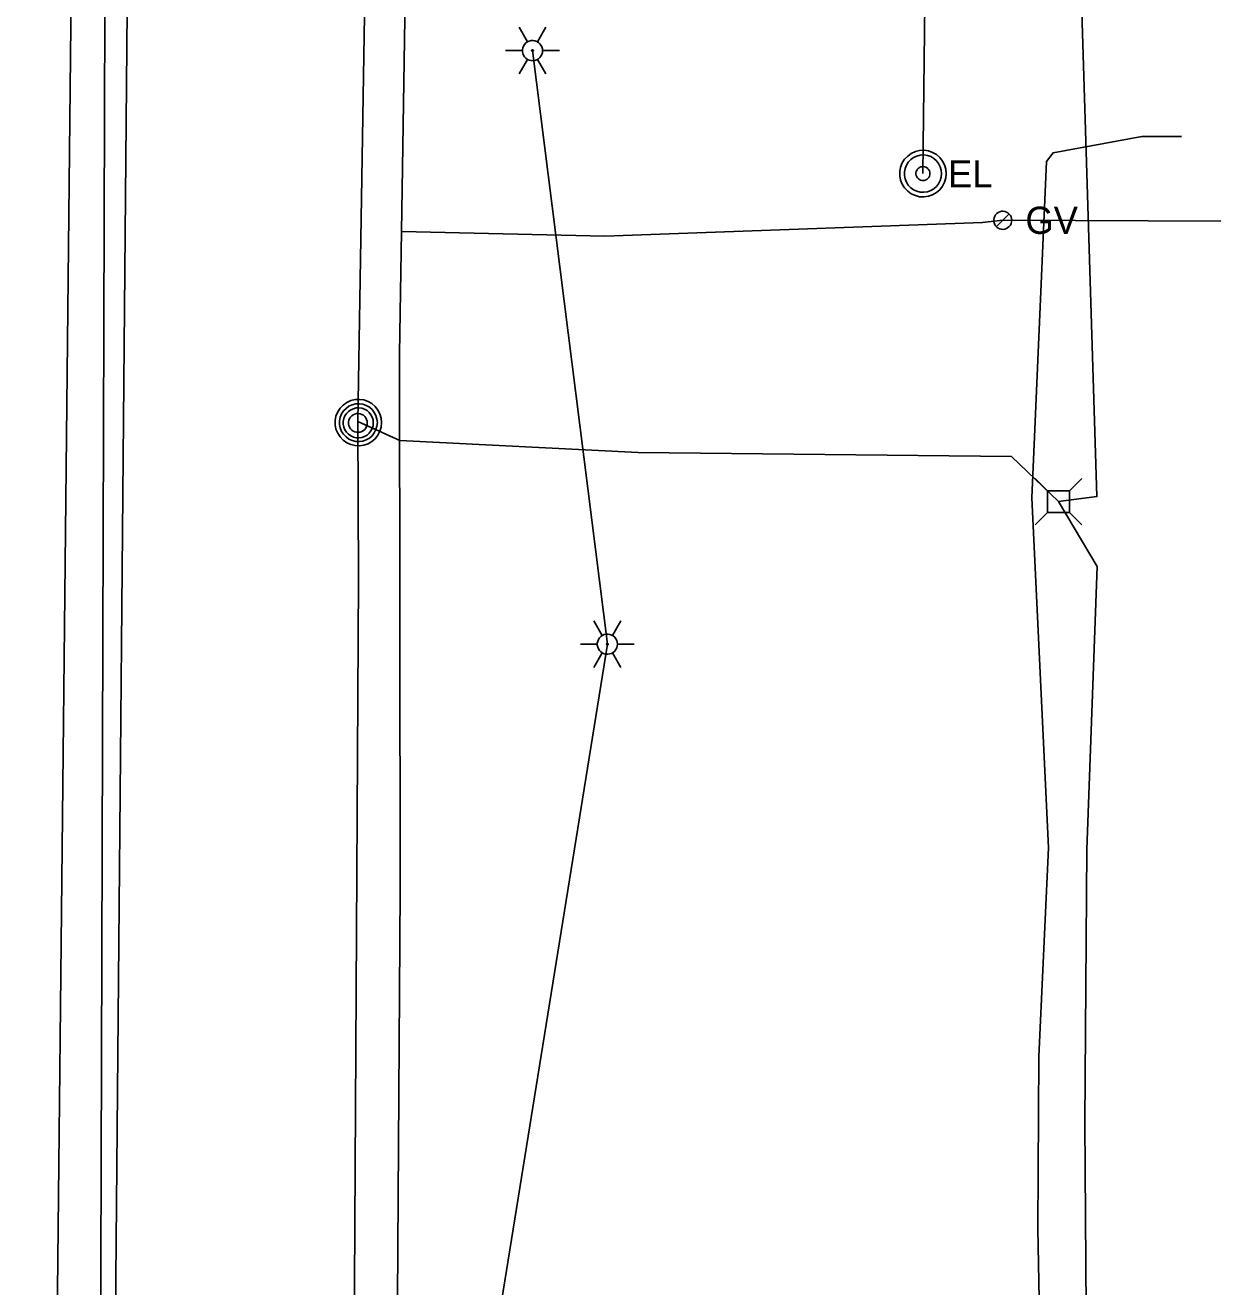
# Model space of a CAD drawing. Extents: x 596028 to 606371, y 330010 to 403088.
# Drawn here: x 602014.5 to 602183.8, y 364575.2 to 364753.9 of the extents above; entities that cross this region are included whole.
import ezdxf

# ---------------------------------------------------------------- set-up
doc = ezdxf.new("R2010")
doc.units = 0
for name, color, linetype in [('E_LTG', 7, 'Continuous'), ('E_UTL_AG_Bold', 7, 'Continuous'), ('E_UTL_E', 7, 'Continuous'), ('E_UTL_E_UG', 7, 'Continuous'), ('E_UTL_FO_UG', 7, 'Continuous'), ('E_UTL_G', 7, 'Continuous'), ('E_UTL_G_UG', 7, 'Continuous'), ('E_UTL_MH', 7, 'Continuous'), ('E_UTL_Overhead', 7, 'Continuous'), ('E_UTL_T_UG', 7, 'Continuous'), ('E_UTL_W_UG', 7, 'Continuous')]:
    doc.layers.add(name, color=color, linetype=linetype)

msp = doc.modelspace()

# ---------------------------------------------------------------- linework, layer by layer
at = {"layer": 'E_LTG'}
for points in [[(602085.63, 364751.54), (602084.44, 364753.6)], [(602087.06, 364751.54), (602088.25, 364753.6)], [(602082.53, 364750.3), (602084.91, 364750.3)], [(602087.77, 364750.3), (602087.74, 364750.57), (602087.67, 364750.83), (602087.54, 364751.07), (602087.38, 364751.28), (602087.17, 364751.46), (602086.94, 364751.6), (602086.68, 364751.69), (602086.41, 364751.73), (602086.14, 364751.71), (602085.87, 364751.65), (602085.63, 364751.54), (602085.41, 364751.38), (602085.22, 364751.18), (602085.07, 364750.95), (602084.97, 364750.7), (602084.92, 364750.43), (602084.92, 364750.16), (602084.97, 364749.9), (602085.07, 364749.64), (602085.22, 364749.42), (602085.41, 364749.22), (602085.63, 364749.06), (602085.87, 364748.95), (602086.14, 364748.88), (602086.41, 364748.87), (602086.68, 364748.91), (602086.94, 364749), (602087.17, 364749.13), (602087.38, 364749.31), (602087.54, 364749.53), (602087.67, 364749.77), (602087.74, 364750.03), (602087.77, 364750.3)], [(602087.77, 364750.3), (602087.74, 364750.57), (602087.67, 364750.83), (602087.54, 364751.07), (602087.38, 364751.28), (602087.17, 364751.46), (602086.94, 364751.6), (602086.68, 364751.69), (602086.41, 364751.73), (602086.14, 364751.71), (602085.87, 364751.65), (602085.63, 364751.54), (602085.41, 364751.38), (602085.22, 364751.18), (602085.07, 364750.95), (602084.97, 364750.7), (602084.92, 364750.43), (602084.92, 364750.16), (602084.97, 364749.9), (602085.07, 364749.64), (602085.22, 364749.42), (602085.41, 364749.22), (602085.63, 364749.06), (602085.87, 364748.95), (602086.14, 364748.88), (602086.41, 364748.87), (602086.68, 364748.91), (602086.94, 364749), (602087.17, 364749.13), (602087.38, 364749.31), (602087.54, 364749.53), (602087.67, 364749.77), (602087.74, 364750.03), (602087.77, 364750.3)], [(602087.77, 364750.3), (602087.74, 364750.57), (602087.67, 364750.83), (602087.54, 364751.07), (602087.38, 364751.28), (602087.17, 364751.46), (602086.94, 364751.6), (602086.68, 364751.69), (602086.41, 364751.73), (602086.14, 364751.71), (602085.87, 364751.65), (602085.63, 364751.54), (602085.41, 364751.38), (602085.22, 364751.18), (602085.07, 364750.95), (602084.97, 364750.7), (602084.92, 364750.43), (602084.92, 364750.16), (602084.97, 364749.9), (602085.07, 364749.64), (602085.22, 364749.42), (602085.41, 364749.22), (602085.63, 364749.06), (602085.87, 364748.95), (602086.14, 364748.88), (602086.41, 364748.87), (602086.68, 364748.91), (602086.94, 364749), (602087.17, 364749.13), (602087.38, 364749.31), (602087.54, 364749.53), (602087.67, 364749.77), (602087.74, 364750.03), (602087.77, 364750.3)], [(602086.46, 364750.3), (602086.46, 364750.32), (602086.45, 364750.34), (602086.44, 364750.36), (602086.43, 364750.38), (602086.41, 364750.4), (602086.39, 364750.41), (602086.37, 364750.41), (602086.35, 364750.42), (602086.32, 364750.42), (602086.3, 364750.41), (602086.28, 364750.4), (602086.26, 364750.39), (602086.25, 364750.37), (602086.24, 364750.35), (602086.23, 364750.33), (602086.22, 364750.31), (602086.22, 364750.29), (602086.23, 364750.26), (602086.24, 364750.24), (602086.25, 364750.22), (602086.26, 364750.21), (602086.28, 364750.2), (602086.3, 364750.19), (602086.32, 364750.18), (602086.35, 364750.18), (602086.37, 364750.18), (602086.39, 364750.19), (602086.41, 364750.2), (602086.43, 364750.22), (602086.44, 364750.23), (602086.45, 364750.25), (602086.46, 364750.28), (602086.46, 364750.3)], [(602087.77, 364750.3), (602090.15, 364750.3)], [(602084.44, 364747), (602085.63, 364749.06)], [(602088.25, 364747), (602087.06, 364749.06)], [(602096.23, 364667.46), (602095.04, 364669.52)], [(602097.66, 364667.46), (602098.85, 364669.52)], [(602093.13, 364666.22), (602095.52, 364666.22)], [(602098.37, 364666.22), (602098.35, 364666.49), (602098.27, 364666.75), (602098.15, 364666.99), (602097.98, 364667.2), (602097.77, 364667.38), (602097.54, 364667.52), (602097.28, 364667.61), (602097.01, 364667.65), (602096.74, 364667.63), (602096.48, 364667.57), (602096.23, 364667.46), (602096.01, 364667.3), (602095.82, 364667.1), (602095.67, 364666.87), (602095.57, 364666.62), (602095.52, 364666.35), (602095.52, 364666.08), (602095.57, 364665.82), (602095.67, 364665.56), (602095.82, 364665.34), (602096.01, 364665.14), (602096.23, 364664.98), (602096.48, 364664.87), (602096.74, 364664.8), (602097.01, 364664.79), (602097.28, 364664.83), (602097.54, 364664.92), (602097.77, 364665.05), (602097.98, 364665.23), (602098.15, 364665.45), (602098.27, 364665.69), (602098.35, 364665.95), (602098.37, 364666.22)], [(602098.37, 364666.22), (602098.35, 364666.49), (602098.27, 364666.75), (602098.15, 364666.99), (602097.98, 364667.2), (602097.77, 364667.38), (602097.54, 364667.52), (602097.28, 364667.61), (602097.01, 364667.65), (602096.74, 364667.63), (602096.48, 364667.57), (602096.23, 364667.46), (602096.01, 364667.3), (602095.82, 364667.1), (602095.67, 364666.87), (602095.57, 364666.62), (602095.52, 364666.35), (602095.52, 364666.08), (602095.57, 364665.82), (602095.67, 364665.56), (602095.82, 364665.34), (602096.01, 364665.14), (602096.23, 364664.98), (602096.48, 364664.87), (602096.74, 364664.8), (602097.01, 364664.79), (602097.28, 364664.83), (602097.54, 364664.92), (602097.77, 364665.05), (602097.98, 364665.23), (602098.15, 364665.45), (602098.27, 364665.69), (602098.35, 364665.95), (602098.37, 364666.22)], [(602098.37, 364666.22), (602098.35, 364666.49), (602098.27, 364666.75), (602098.15, 364666.99), (602097.98, 364667.2), (602097.77, 364667.38), (602097.54, 364667.52), (602097.28, 364667.61), (602097.01, 364667.65), (602096.74, 364667.63), (602096.48, 364667.57), (602096.23, 364667.46), (602096.01, 364667.3), (602095.82, 364667.1), (602095.67, 364666.87), (602095.57, 364666.62), (602095.52, 364666.35), (602095.52, 364666.08), (602095.57, 364665.82), (602095.67, 364665.56), (602095.82, 364665.34), (602096.01, 364665.14), (602096.23, 364664.98), (602096.48, 364664.87), (602096.74, 364664.8), (602097.01, 364664.79), (602097.28, 364664.83), (602097.54, 364664.92), (602097.77, 364665.05), (602097.98, 364665.23), (602098.15, 364665.45), (602098.27, 364665.69), (602098.35, 364665.95), (602098.37, 364666.22)], [(602097.06, 364666.22), (602097.06, 364666.24), (602097.06, 364666.26), (602097.04, 364666.28), (602097.03, 364666.3), (602097.01, 364666.32), (602096.99, 364666.33), (602096.97, 364666.33), (602096.95, 364666.34), (602096.93, 364666.34), (602096.91, 364666.33), (602096.89, 364666.32), (602096.87, 364666.31), (602096.85, 364666.29), (602096.84, 364666.27), (602096.83, 364666.25), (602096.83, 364666.23), (602096.83, 364666.21), (602096.83, 364666.19), (602096.84, 364666.16), (602096.85, 364666.15), (602096.87, 364666.13), (602096.89, 364666.12), (602096.91, 364666.11), (602096.93, 364666.1), (602096.95, 364666.1), (602096.97, 364666.1), (602096.99, 364666.11), (602097.01, 364666.12), (602097.03, 364666.14), (602097.04, 364666.15), (602097.06, 364666.17), (602097.06, 364666.2), (602097.06, 364666.22)], [(602098.37, 364666.22), (602100.76, 364666.22)], [(602095.04, 364662.92), (602096.23, 364664.98)], [(602098.85, 364662.92), (602097.66, 364664.98)]]:
    msp.add_lwpolyline(points, dxfattribs=at)
at = {"layer": 'E_UTL_AG_Bold'}
for points in [[(602159.29, 364687.96), (602157.54, 364689.71)], [(602162.39, 364687.96), (602164.14, 364689.71)], [(602162.39, 364687.96), (602159.29, 364687.96)], [(602159.29, 364687.96), (602159.29, 364684.86)], [(602162.39, 364684.86), (602162.39, 364687.96)], [(602159.29, 364684.86), (602157.54, 364683.11)], [(602159.29, 364684.86), (602162.39, 364684.86)], [(602162.39, 364684.86), (602164.14, 364683.11)]]:
    msp.add_lwpolyline(points, dxfattribs=at)
at = {"layer": 'E_UTL_E'}
for points in [[(602144.95, 364732.88), (602144.89, 364733.5), (602144.71, 364734.11), (602144.42, 364734.66), (602144.03, 364735.16), (602143.56, 364735.57), (602143.02, 364735.88), (602142.42, 364736.09), (602141.8, 364736.18), (602141.18, 364736.15), (602140.57, 364736), (602140, 364735.74), (602139.49, 364735.37), (602139.05, 364734.92), (602138.71, 364734.39), (602138.48, 364733.81), (602138.36, 364733.19), (602138.36, 364732.57), (602138.48, 364731.95), (602138.71, 364731.37), (602139.05, 364730.84), (602139.49, 364730.39), (602140, 364730.02), (602140.57, 364729.76), (602141.18, 364729.61), (602141.8, 364729.58), (602142.42, 364729.67), (602143.02, 364729.88), (602143.56, 364730.19), (602144.03, 364730.6), (602144.42, 364731.1), (602144.71, 364731.65), (602144.89, 364732.26), (602144.95, 364732.88)], [(602144.95, 364732.88), (602144.89, 364733.5), (602144.71, 364734.11), (602144.42, 364734.66), (602144.03, 364735.16), (602143.56, 364735.57), (602143.02, 364735.88), (602142.42, 364736.09), (602141.8, 364736.18), (602141.18, 364736.15), (602140.57, 364736), (602140, 364735.74), (602139.49, 364735.37), (602139.05, 364734.92), (602138.71, 364734.39), (602138.48, 364733.81), (602138.36, 364733.19), (602138.36, 364732.57), (602138.48, 364731.95), (602138.71, 364731.37), (602139.05, 364730.84), (602139.49, 364730.39), (602140, 364730.02), (602140.57, 364729.76), (602141.18, 364729.61), (602141.8, 364729.58), (602142.42, 364729.67), (602143.02, 364729.88), (602143.56, 364730.19), (602144.03, 364730.6), (602144.42, 364731.1), (602144.71, 364731.65), (602144.89, 364732.26), (602144.95, 364732.88)], [(602144.29, 364732.88), (602144.24, 364733.38), (602144.1, 364733.86), (602143.87, 364734.31), (602143.56, 364734.7), (602143.18, 364735.03), (602142.74, 364735.28), (602142.27, 364735.45), (602141.77, 364735.52), (602141.27, 364735.49), (602140.78, 364735.37), (602140.33, 364735.17), (602139.92, 364734.87), (602139.57, 364734.51), (602139.3, 364734.09), (602139.11, 364733.62), (602139.02, 364733.13), (602139.02, 364732.63), (602139.11, 364732.14), (602139.3, 364731.67), (602139.57, 364731.25), (602139.92, 364730.88), (602140.33, 364730.59), (602140.78, 364730.38), (602141.27, 364730.27), (602141.77, 364730.24), (602142.27, 364730.31), (602142.74, 364730.48), (602143.18, 364730.73), (602143.56, 364731.06), (602143.87, 364731.45), (602144.1, 364731.9), (602144.24, 364732.38), (602144.29, 364732.88)], [(602144.29, 364732.88), (602144.24, 364733.38), (602144.1, 364733.86), (602143.87, 364734.31), (602143.56, 364734.7), (602143.18, 364735.03), (602142.74, 364735.28), (602142.27, 364735.45), (602141.77, 364735.52), (602141.27, 364735.49), (602140.78, 364735.37), (602140.33, 364735.17), (602139.92, 364734.87), (602139.57, 364734.51), (602139.3, 364734.09), (602139.11, 364733.62), (602139.02, 364733.13), (602139.02, 364732.63), (602139.11, 364732.14), (602139.3, 364731.67), (602139.57, 364731.25), (602139.92, 364730.88), (602140.33, 364730.59), (602140.78, 364730.38), (602141.27, 364730.27), (602141.77, 364730.24), (602142.27, 364730.31), (602142.74, 364730.48), (602143.18, 364730.73), (602143.56, 364731.06), (602143.87, 364731.45), (602144.1, 364731.9), (602144.24, 364732.38), (602144.29, 364732.88)], [(602142.64, 364732.88), (602142.62, 364733.07), (602142.57, 364733.25), (602142.48, 364733.41), (602142.36, 364733.56), (602142.22, 364733.69), (602142.06, 364733.78), (602141.88, 364733.84), (602141.69, 364733.87), (602141.51, 364733.86), (602141.32, 364733.82), (602141.15, 364733.74), (602141, 364733.63), (602140.87, 364733.49), (602140.77, 364733.33), (602140.7, 364733.16), (602140.66, 364732.97), (602140.66, 364732.79), (602140.7, 364732.6), (602140.77, 364732.43), (602140.87, 364732.27), (602141, 364732.13), (602141.15, 364732.02), (602141.32, 364731.94), (602141.51, 364731.9), (602141.69, 364731.89), (602141.88, 364731.92), (602142.06, 364731.98), (602142.22, 364732.07), (602142.36, 364732.2), (602142.48, 364732.34), (602142.57, 364732.51), (602142.62, 364732.69), (602142.64, 364732.88)], [(602142.64, 364732.88), (602142.62, 364733.07), (602142.57, 364733.25), (602142.48, 364733.41), (602142.36, 364733.56), (602142.22, 364733.69), (602142.06, 364733.78), (602141.88, 364733.84), (602141.69, 364733.87), (602141.51, 364733.86), (602141.32, 364733.82), (602141.15, 364733.74), (602141, 364733.63), (602140.87, 364733.49), (602140.77, 364733.33), (602140.7, 364733.16), (602140.66, 364732.97), (602140.66, 364732.79), (602140.7, 364732.6), (602140.77, 364732.43), (602140.87, 364732.27), (602141, 364732.13), (602141.15, 364732.02), (602141.32, 364731.94), (602141.51, 364731.9), (602141.69, 364731.89), (602141.88, 364731.92), (602142.06, 364731.98), (602142.22, 364732.07), (602142.36, 364732.2), (602142.48, 364732.34), (602142.57, 364732.51), (602142.62, 364732.69), (602142.64, 364732.88)]]:
    msp.add_lwpolyline(points, dxfattribs=at)
at = {"layer": 'E_UTL_E_UG'}
for points in [[(602141.64, 364732.88), (602142.71, 364825.3), (602156.1, 364959.65), (602154.71, 364964.2), (602152.72, 364994.65), (602153.43, 365032.84), (602154.78, 365037.2), (602155.29, 365039.65)], [(602017.94, 364497.46), (602018.73, 364543.17), (602021.07, 364767.41), (602022.49, 364811.82), (602023.36, 364828.8), (602023.43, 364843.95), (602024.04, 364855.97), (602024.55, 364880.72), (602023.65, 364893.13), (602022.54, 364902.36), (602024.21, 364958.71), (602023.37, 365017.49), (602022.77, 365026.15), (602021.41, 365028.73)], [(602078.82, 363569.87), (602076, 363747.96), (602075.58, 363768.52), (602093.27, 363966.94), (602082.34, 364160.16), (602083.91, 364353.61), (602075.37, 364532.41), (602096.94, 364666.22), (602086.34, 364750.3)], [(602161.53, 364493), (602160.91, 364499.56), (602158.52, 364550.99), (602157.9, 364583.47), (602158.07, 364607.8), (602159.44, 364637.35), (602157.06, 364686.97), (602159.16, 364734.6), (602160.07, 364735.83), (602172.67, 364738.12), (602178.28, 364738.12)]]:
    msp.add_lwpolyline(points, dxfattribs=at)
at = {"layer": 'E_UTL_FO_UG'}
msp.add_lwpolyline([(602160.84, 364686.41), (602154.2, 364692.79)], dxfattribs=at)
at = {"layer": 'E_UTL_G'}
for points in [[(602154.23, 364726.27), (602154.21, 364726.51), (602154.14, 364726.74), (602154.03, 364726.96), (602153.88, 364727.15), (602153.69, 364727.31), (602153.48, 364727.43), (602153.25, 364727.51), (602153.01, 364727.55), (602152.77, 364727.54), (602152.53, 364727.48), (602152.31, 364727.38), (602152.11, 364727.24), (602151.94, 364727.06), (602151.81, 364726.85), (602151.72, 364726.63), (602151.67, 364726.39), (602151.67, 364726.14), (602151.72, 364725.9), (602151.81, 364725.68), (602151.94, 364725.47), (602152.11, 364725.3), (602152.31, 364725.15), (602152.53, 364725.05), (602152.77, 364725), (602153.01, 364724.98), (602153.25, 364725.02), (602153.48, 364725.1), (602153.69, 364725.22), (602153.88, 364725.38), (602154.03, 364725.57), (602154.14, 364725.79), (602154.21, 364726.02), (602154.23, 364726.27)], [(602152.04, 364725.36), (602153.86, 364727.17)]]:
    msp.add_lwpolyline(points, dxfattribs=at)
at = {"layer": 'E_UTL_G_UG'}
for points in [[(602067.77, 364724.66), (602069.06, 364806.13), (602069.2, 364883.3), (602069.99, 365021.27)], [(602067.77, 364724.66), (602096.59, 364724.03), (602150.07, 364725.97), (602152.95, 364726.27), (602183.83, 364726.16)], [(602065.08, 364438.96), (602066.59, 364455.36), (602066.25, 364487.89), (602067.07, 364551.71), (602067.6, 364631.38), (602067.48, 364707.39), (602067.77, 364724.66)]]:
    msp.add_lwpolyline(points, dxfattribs=at)
at = {"layer": 'E_UTL_MH'}
for points in [[(602064.97, 364697.61), (602064.91, 364698.23), (602064.73, 364698.83), (602064.45, 364699.39), (602064.06, 364699.88), (602063.58, 364700.29), (602063.04, 364700.61), (602062.45, 364700.81), (602061.83, 364700.9), (602061.2, 364700.87), (602060.59, 364700.72), (602060.02, 364700.46), (602059.51, 364700.1), (602059.08, 364699.65), (602058.74, 364699.12), (602058.5, 364698.54), (602058.39, 364697.92), (602058.39, 364697.29), (602058.5, 364696.68), (602058.74, 364696.09), (602059.08, 364695.57), (602059.51, 364695.11), (602060.02, 364694.75), (602060.59, 364694.49), (602061.2, 364694.34), (602061.83, 364694.31), (602062.45, 364694.4), (602063.04, 364694.6), (602063.58, 364694.92), (602064.06, 364695.33), (602064.45, 364695.82), (602064.73, 364696.38), (602064.91, 364696.98), (602064.97, 364697.61)], [(602064.36, 364697.6), (602064.31, 364698.11), (602064.16, 364698.6), (602063.93, 364699.05), (602063.62, 364699.45), (602063.23, 364699.78), (602062.79, 364700.04), (602062.31, 364700.2), (602061.81, 364700.28), (602061.3, 364700.25), (602060.8, 364700.13), (602060.34, 364699.92), (602059.93, 364699.62), (602059.57, 364699.26), (602059.3, 364698.83), (602059.11, 364698.36), (602059.01, 364697.86), (602059.01, 364697.35), (602059.11, 364696.85), (602059.3, 364696.37), (602059.57, 364695.95), (602059.93, 364695.58), (602060.34, 364695.28), (602060.8, 364695.07), (602061.3, 364694.95), (602061.81, 364694.93), (602062.31, 364695), (602062.79, 364695.17), (602063.23, 364695.42), (602063.62, 364695.75), (602063.93, 364696.15), (602064.16, 364696.61), (602064.31, 364697.09), (602064.36, 364697.6)], [(602063.79, 364697.57), (602063.75, 364697.98), (602063.64, 364698.36), (602063.45, 364698.72), (602063.2, 364699.04), (602062.9, 364699.31), (602062.55, 364699.51), (602062.16, 364699.64), (602061.76, 364699.7), (602061.36, 364699.68), (602060.97, 364699.58), (602060.6, 364699.42), (602060.27, 364699.18), (602059.99, 364698.89), (602059.77, 364698.55), (602059.62, 364698.17), (602059.54, 364697.78), (602059.54, 364697.37), (602059.62, 364696.97), (602059.77, 364696.6), (602059.99, 364696.26), (602060.27, 364695.96), (602060.6, 364695.73), (602060.97, 364695.56), (602061.36, 364695.47), (602061.76, 364695.45), (602062.16, 364695.5), (602062.55, 364695.64), (602062.9, 364695.84), (602063.2, 364696.1), (602063.45, 364696.42), (602063.64, 364696.78), (602063.75, 364697.17), (602063.79, 364697.57)], [(602062.94, 364697.56), (602062.91, 364697.81), (602062.84, 364698.05), (602062.73, 364698.28), (602062.57, 364698.48), (602062.38, 364698.64), (602062.16, 364698.77), (602061.92, 364698.85), (602061.67, 364698.89), (602061.42, 364698.88), (602061.17, 364698.82), (602060.94, 364698.71), (602060.73, 364698.56), (602060.56, 364698.38), (602060.42, 364698.17), (602060.33, 364697.93), (602060.28, 364697.68), (602060.28, 364697.43), (602060.33, 364697.18), (602060.42, 364696.95), (602060.56, 364696.73), (602060.73, 364696.55), (602060.94, 364696.4), (602061.17, 364696.3), (602061.42, 364696.24), (602061.67, 364696.23), (602061.92, 364696.26), (602062.16, 364696.35), (602062.38, 364696.47), (602062.57, 364696.64), (602062.73, 364696.84), (602062.84, 364697.06), (602062.91, 364697.31), (602062.94, 364697.56)]]:
    msp.add_lwpolyline(points, dxfattribs=at)
at = {"layer": 'E_UTL_Overhead'}
msp.add_lwpolyline([(602014.48, 362518.11), (602015.76, 362635.51), (602015.72, 362824.59), (602019.86, 363008.4), (602015.51, 363112.13), (602019.7, 363230.46), (602017.88, 363240.62), (602020.53, 363264.51), (602020.79, 363276.96), (602020.36, 363337.42), (602022.05, 363392.76), (602020.76, 363497.69), (602023.02, 363665.48), (602022.89, 363819.62), (602023.8, 363946.92), (602023.98, 364037.98), (602025.57, 364145.3), (602025.83, 364287.76), (602027.16, 364559.33), (602028.92, 364756.04), (602029.03, 364834.91), (602029.56, 364946.13), (602030.41, 365117.16), (602031.91, 365287.51)], dxfattribs=at)
at = {"layer": 'E_UTL_T_UG'}
for points in [[(602176.73, 364221.1), (602169.14, 364221.44), (602167.01, 364223.25), (602165.67, 364227.02), (602161.15, 364302.7), (602162.05, 364344.16), (602164.27, 364467.32), (602165.17, 364512.12), (602164.57, 364598.46), (602164.88, 364637.16), (602166.32, 364677.21), (602160.84, 364686.41), (602166.3, 364687.12), (602164.06, 364758.91), (602160.88, 364891.9), (602162.68, 364925.61), (602161.7, 364940.09), (602164.56, 364982.99), (602164.62, 365035.74), (602163.31, 365113.4), (602164.99, 365277.45)], [(602056.95, 363843.75), (602061.7, 364675.39), (602061.58, 364697.74), (602062.79, 364769.74), (602063.21, 364911.29)], [(602061.58, 364697.74), (602067.56, 364695.07), (602101.32, 364693.36), (602154.2, 364692.79)]]:
    msp.add_lwpolyline(points, dxfattribs=at)
at = {"layer": 'E_UTL_W_UG'}
msp.add_lwpolyline([(602025.07, 364533.47), (602026.27, 364919.17), (602025.55, 364923.51), (602026.77, 365008.75)], dxfattribs=at)

# ---------------------------------------------------------------- texts
at = {"layer": 'E_UTL_E'}
msp.add_text('EL', height=3.849, dxfattribs=at).set_placement((602145.21, 364730.93))
msp.add_text('EL', height=3.849, dxfattribs=at).set_placement((602145.21, 364730.93))
at = {"layer": 'E_UTL_G'}
msp.add_text('GV', height=3.85, dxfattribs=at).set_placement((602156.16, 364724.34))

doc.saveas('drawing.dxf')
